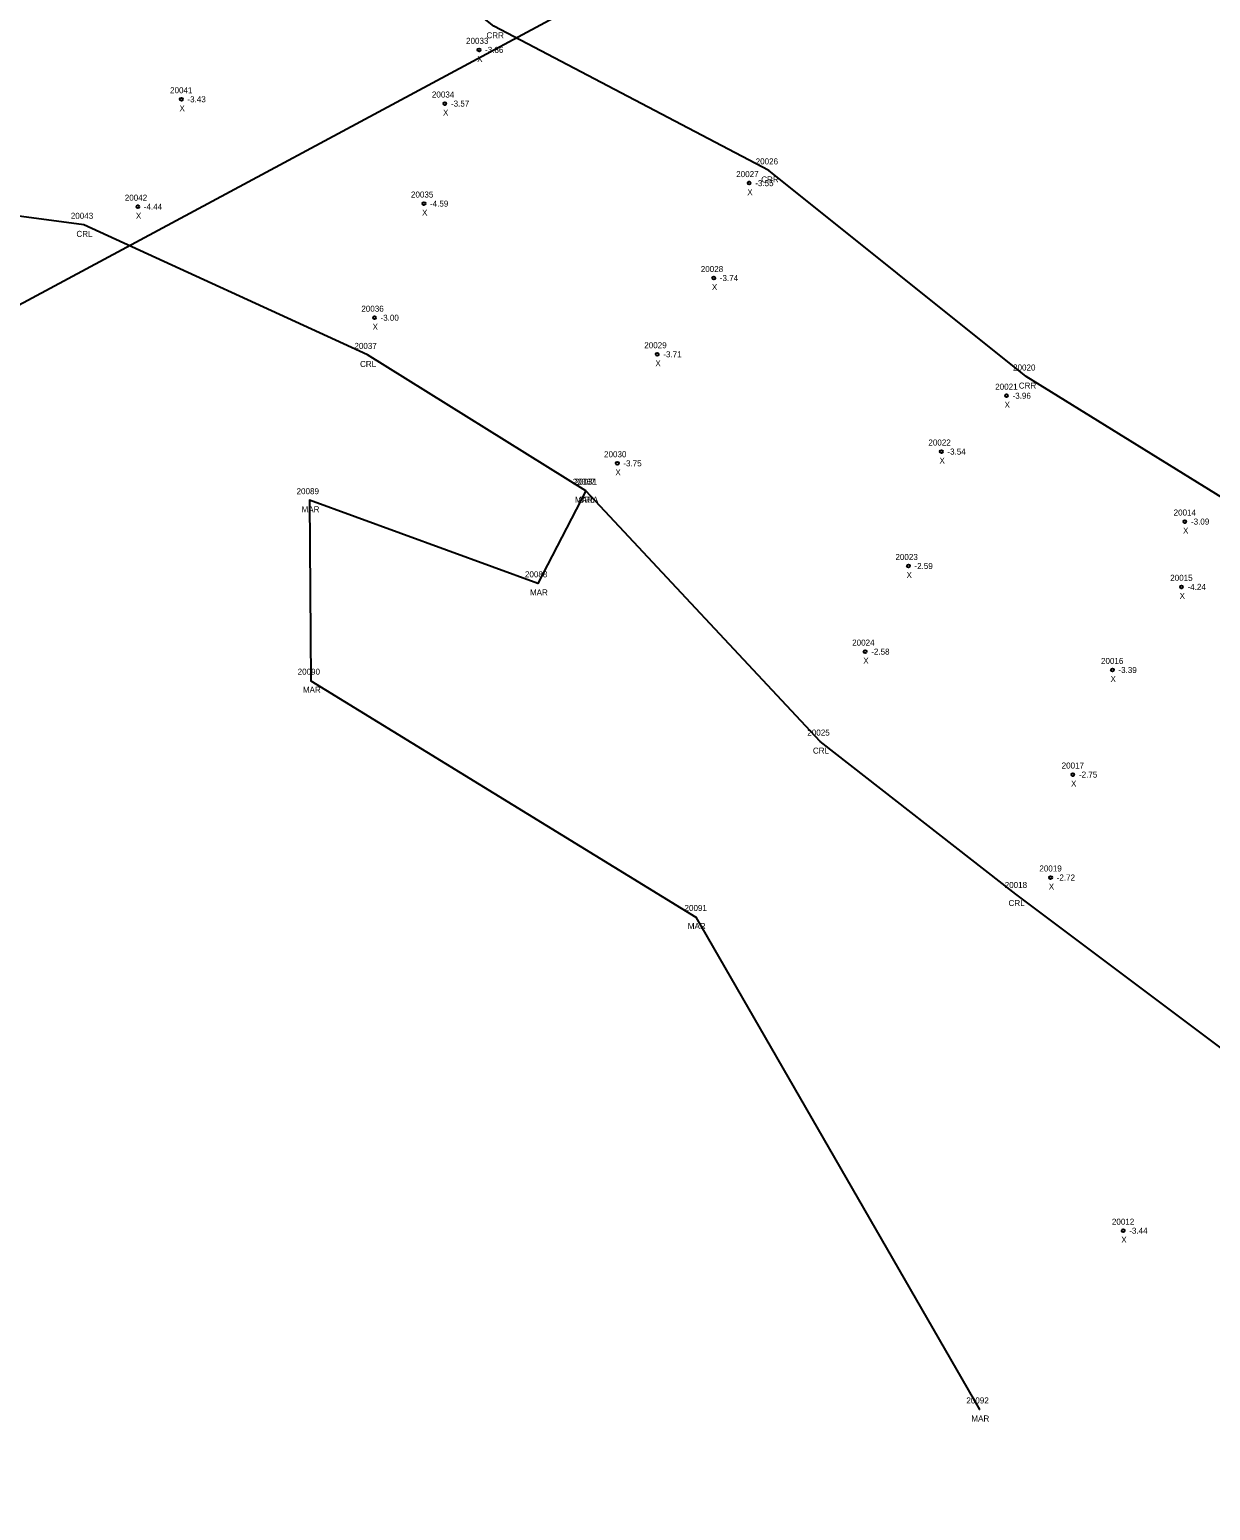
# Model space of a CAD drawing. Extents: x 2316231 to 2323598, y 363169 to 371906.
# Drawn here: x 2322554.9 to 2322750.9, y 368499.9 to 368745.7 of the extents above; entities that cross this region are included whole.
import ezdxf

# ---------------------------------------------------------------- set-up
doc = ezdxf.new("R2010")
doc.units = 0
for name, color, linetype in [('RD_DTM_TinHull', 7, 'Continuous'), ('RD_EX_H2O', 7, 'Continuous'), ('RD_EX_H2O_txCode', 7, 'Continuous'), ('RD_Sketch8', 7, 'Continuous'), ('RD_SMD_Locator', 7, 'Continuous')]:
    doc.layers.add(name, color=color, linetype=linetype)

msp = doc.modelspace()

# ---------------------------------------------------------------- linework, layer by layer
at = {"layer": 'RD_DTM_TinHull'}
msp.add_lwpolyline([(2322749.057, 368805.183), (2322437.788, 368637.943), (2322185.484, 368501.144), (2321988.712, 368397.613), (2321906.574, 368261.806), (2321814.258, 368125.896), (2321753.197, 367969.571), (2321734.081, 367792.897), (2321812.341, 367285.803), (2321826.603, 366879.552), (2321787.983, 366568.052), (2321665.825, 366287.064), (2321428.475, 366067.062), (2321222.139, 365846.682), (2320971.939, 365770.635), (2320807.161, 365571.8), (2320809.363, 365353.877), (2320991.706, 364942.038)], dxfattribs=at)
at = {"layer": 'RD_EX_H2O'}
for points in [[(2322900.885, 368599.249), (2322806.08, 368626.957), (2322752.991, 368667.92), (2322720.382, 368688.092), (2322677.628, 368722.306), (2322632.008, 368746.23), (2322590.927, 368778.708), (2322557.696, 368793.999), (2322507.334, 368775.975), (2322447.99, 368791.744), (2322407.36, 368809.199), (2322356.401, 368836.061), (2322304.897, 368868.96), (2322244.002, 368895.529)], [(2322824.245, 368500.388), (2322754.031, 368575.627), (2322718.665, 368602.203), (2322686.185, 368627.498), (2322647.263, 368669.146), (2322610.995, 368691.679), (2322563.913, 368713.274), (2322528.661, 368717.956), (2322490.81, 368728.714), (2322429.051, 368743.471), (2322384.251, 368760.961), (2322329.268, 368800.83), (2322290.811, 368833.671), (2322223.413, 368855.898)], [(2322647.263, 368669.146), (2322639.307, 368653.769), (2322601.393, 368667.566), (2322601.609, 368637.602), (2322665.512, 368598.386), (2322712.588, 368516.646)]]:
    msp.add_lwpolyline(points, dxfattribs=at)
at = {"layer": 'RD_SMD_Locator'}
for centre, radius in [((2322629.527, 368742.314), 0.25), ((2322580.111, 368734.12), 0.25), ((2322623.861, 368733.403), 0.25), ((2322674.374, 368720.193), 0.25), ((2322677.628, 368722.306), 0.001), ((2322572.873, 368716.278), 0.25), ((2322620.381, 368716.801), 0.25), ((2322563.913, 368713.274), 0.001), ((2322668.496, 368704.44), 0.25), ((2322612.168, 368697.852), 0.25), ((2322610.995, 368691.679), 0.001), ((2322659.114, 368691.79), 0.25), ((2322720.382, 368688.092), 0.001), ((2322717.091, 368684.906), 0.25), ((2322652.475, 368673.697), 0.25), ((2322706.281, 368675.64), 0.25), ((2322647.263, 368669.146), 0.001), ((2322647.263, 368669.146), 0.001), ((2322601.393, 368667.566), 0.001), ((2322746.712, 368664.023), 0.25), ((2322700.811, 368656.648), 0.25), ((2322639.307, 368653.769), 0.001), ((2322746.148, 368653.184), 0.25), ((2322693.627, 368642.433), 0.25), ((2322734.675, 368639.388), 0.25), ((2322601.609, 368637.602), 0.001), ((2322686.185, 368627.498), 0.001), ((2322728.12, 368622.026), 0.25), ((2322724.423, 368604.94), 0.25), ((2322718.665, 368602.203), 0.001), ((2322665.512, 368598.386), 0.001), ((2322736.466, 368546.314), 0.25), ((2322712.588, 368516.646), 0.001)]:
    msp.add_circle(centre, radius, dxfattribs=at)

# ---------------------------------------------------------------- texts
at = {"layer": 'RD_EX_H2O_txCode'}
for s, p in [('CRR', (2322630.756, 368744.23)), ('20026', (2322675.447, 368723.306)), ('CRR', (2322676.376, 368720.306)), ('20043', (2322561.756, 368714.274)), ('CRL', (2322562.685, 368711.274)), ('20037', (2322608.837, 368692.679)), ('CRL', (2322609.767, 368689.679)), ('20020', (2322718.185, 368689.092)), ('CRR', (2322719.13, 368686.092)), ('20087', (2322645.106, 368670.146)), ('20031', (2322645.389, 368670.146)), ('20089', (2322599.236, 368668.566)), ('MAR', (2322600.062, 368665.566)), ('MARA', (2322645.444, 368667.146)), ('CRL', (2322646.035, 368667.146)), ('20088', (2322637.149, 368654.769)), ('MAR', (2322637.976, 368651.769)), ('20090', (2322599.412, 368638.602)), ('MAR', (2322600.278, 368635.602)), ('20025', (2322684.027, 368628.498)), ('CRL', (2322684.956, 368625.498)), ('20018', (2322716.791, 368603.203)), ('20091', (2322663.637, 368599.386)), ('CRL', (2322717.437, 368600.203)), ('MAR', (2322664.181, 368596.386)), ('20092', (2322710.431, 368517.646)), ('MAR', (2322711.258, 368514.646))]:
    msp.add_text(s, height=1, dxfattribs=at).set_placement(p)
at = {"layer": 'RD_Sketch8'}
for s, p in [('20033', (2322627.37, 368743.314)), ('-3.86', (2322630.527, 368741.814)), ('X', (2322629.212, 368740.314)), ('20041', (2322578.237, 368735.12)), ('20034', (2322621.704, 368734.403)), ('X', (2322579.796, 368732.12)), ('-3.43', (2322581.111, 368733.62)), ('-3.57', (2322624.861, 368732.903)), ('X', (2322623.546, 368731.403)), ('20027', (2322672.217, 368721.193)), ('-3.55', (2322675.374, 368719.693)), ('20042', (2322570.716, 368717.278)), ('20035', (2322618.224, 368717.801)), ('X', (2322674.059, 368718.193)), ('-4.44', (2322573.873, 368715.778)), ('X', (2322620.066, 368714.801)), ('-4.59', (2322621.381, 368716.301)), ('X', (2322572.558, 368714.278)), ('20028', (2322666.338, 368705.44)), ('X', (2322668.181, 368702.44)), ('-3.74', (2322669.496, 368703.94)), ('20036', (2322609.987, 368698.852)), ('-3.00', (2322613.168, 368697.352)), ('X', (2322611.853, 368695.852)), ('20029', (2322656.957, 368692.79)), ('X', (2322658.799, 368689.79)), ('-3.71', (2322660.114, 368691.29)), ('20021', (2322715.217, 368685.906)), ('X', (2322716.776, 368682.906)), ('-3.96', (2322718.091, 368684.406)), ('20022', (2322704.124, 368676.64)), ('-3.54', (2322707.281, 368675.14)), ('20030', (2322650.278, 368674.697)), ('-3.75', (2322653.475, 368673.197)), ('X', (2322705.966, 368673.64)), ('X', (2322652.16, 368671.697)), ('20014', (2322744.838, 368665.023)), ('-3.09', (2322747.712, 368663.523)), ('X', (2322746.397, 368662.023)), ('20023', (2322698.653, 368657.648)), ('-2.59', (2322701.811, 368656.148)), ('X', (2322700.496, 368654.648)), ('20015', (2322744.274, 368654.184)), ('X', (2322745.833, 368651.184)), ('-4.24', (2322747.148, 368652.684)), ('20024', (2322691.47, 368643.433)), ('-2.58', (2322694.627, 368641.933)), ('X', (2322693.312, 368640.433)), ('20016', (2322732.777, 368640.388)), ('-3.39', (2322735.675, 368638.888)), ('X', (2322734.36, 368637.388)), ('20017', (2322726.246, 368623.026)), ('-2.75', (2322729.12, 368621.526)), ('X', (2322727.805, 368620.026)), ('20019', (2322722.549, 368605.94)), ('-2.72', (2322725.423, 368604.44)), ('X', (2322724.108, 368602.94)), ('20012', (2322734.592, 368547.314)), ('-3.44', (2322737.466, 368545.814)), ('X', (2322736.151, 368544.314))]:
    msp.add_text(s, height=1, dxfattribs=at).set_placement(p)

doc.saveas('drawing.dxf')
